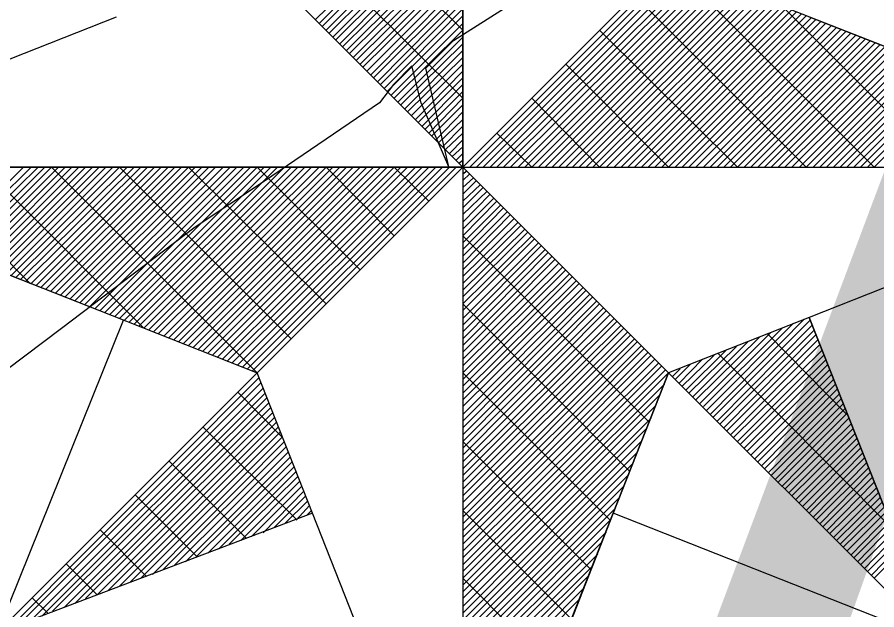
# Model space of a CAD drawing. Extents: x -729889 to -691139, y -995431 to -974354.
# Drawn here: x -725482.31 to -725480.767, y -978435.154 to -978434.091 of the extents above; entities that cross this region are included whole.
import ezdxf

# ---------------------------------------------------------------- set-up
doc = ezdxf.new("R2010")
doc.units = 0
for name, color, linetype in [('Atributy', 7, 'Continuous'), ('Skutečně zaměřené kabelové vedení', 7, 'Continuous'), ('Světelný bod se zemním svítidlem', 7, 'Continuous')]:
    doc.layers.add(name, color=color, linetype=linetype)

# ---------------------------------------------------------------- blocks, each defined once
blk = doc.blocks.new('Světlo')
at = {"layer": 'Světelný bod se zemním svítidlem'}
for p, q in [((0, 0), (0, 1.6939)), ((0, 1.6939), (0, -1.3043)), ((0, 0.2452), (-0.3148, 0.5617)), ((-0.2643, 0.2643), (0, 0.5287)), ((-0.2574, 0.2574), (0, 0.5165)), ((-0.2522, 0.2522), (0, 0.5043)), ((-0.2452, 0.2452), (0, 0.4922)), ((-0.24, 0.24), (0, 0.48)), ((0, 0.1235), (-0.3426, 0.4643)), ((-0.233, 0.233), (0, 0.4678)), ((-0.2278, 0.2278), (0, 0.4557)), ((-0.2209, 0.2209), (0, 0.4435)), ((-0.2157, 0.2157), (0, 0.4296)), ((-0.2087, 0.2087), (0, 0.4174)), ((-0.2035, 0.2035), (0, 0.4052)), ((-0.1965, 0.1965), (0, 0.393)), ((-0.1913, 0.1913), (0, 0.3809)), ((-0.3687, 0.3687), (0, 0)), ((0, 0), (-0.3687, 0.3687)), ((-0.1843, 0.1843), (0, 0.3687)), ((-0.1791, 0.1791), (0, 0.3565)), ((0.3687, 0.3687), (0, 0)), ((0.3687, 0.3687), (0, 0)), ((0, 0), (0.3687, 0.3687)), ((0.0122, 0), (0.3774, 0.3652)), ((0.0243, 0), (0.3861, 0.3617)), ((0.0365, 0), (0.3948, 0.3583)), ((0.0487, 0), (0.4035, 0.3548)), ((1.3043, 0), (0.3687, 0.3687)), ((0.7374, 0), (0.3687, 0.3687)), ((-0.1722, 0.1722), (0, 0.3443)), ((0.0609, 0), (0.4139, 0.3513)), ((0.073, 0), (0.4226, 0.3478)), ((0.0852, 0), (0.4313, 0.3443)), ((0.0991, 0), (0.44, 0.3409)), ((-0.1652, 0.1652), (0, 0.3322)), ((0.1113, 0), (0.4487, 0.3374)), ((0.1235, 0), (0.4574, 0.3339)), ((0.1357, 0), (0.4661, 0.3304)), ((0.1478, 0), (0.4748, 0.327)), ((-0.16, 0.16), (0, 0.32)), ((0.16, 0), (0.4835, 0.3235)), ((0.1722, 0), (0.4922, 0.32)), ((0.1843, 0), (0.5009, 0.3165)), ((0.1965, 0), (0.5096, 0.313)), ((0.2087, 0), (0.5183, 0.3096)), ((-0.153, 0.153), (0, 0.3078)), ((-0.1478, 0.1478), (0, 0.2957)), ((0.2209, 0), (0.527, 0.3061)), ((0.233, 0), (0.5374, 0.3026)), ((0.2452, 0), (0.5461, 0.2991)), ((0.2574, 0), (0.5548, 0.2957)), ((0.6157, 0), (0.3078, 0.3078)), ((-0.1409, 0.1409), (0, 0.2835)), ((0.2713, 0), (0.5635, 0.2922)), ((0.2835, 0), (0.5722, 0.2887)), ((0.2957, 0), (0.5809, 0.2852)), ((0.3078, 0), (0.5896, 0.2817)), ((0.32, 0), (0.5983, 0.2783)), ((0.8609, 0), (0.5722, 0.2887)), ((-1.3043, 0), (-0.6209, 0.2696)), ((-0.1357, 0.1357), (0, 0.2713)), ((0.3322, 0), (0.607, 0.2748)), ((0.3443, 0), (0.6157, 0.2713)), ((0.3565, 0), (0.6243, 0.2678)), ((0.3687, 0), (0.633, 0.2643)), ((0.6209, 0.2696), (1.3043, 0)), ((-0.1287, 0.1287), (0, 0.2574)), ((0.3809, 0), (0.6417, 0.2609)), ((0.393, 0), (0.6504, 0.2574)), ((0.4052, 0), (0.6609, 0.2539)), ((0.4174, 0), (0.6696, 0.2504)), ((0.4313, 0), (0.6783, 0.247)), ((-0.1235, 0.1235), (0, 0.2452)), ((-0.1165, 0.1165), (0, 0.233)), ((0.4922, 0), (0.2452, 0.2452)), ((0.4435, 0), (0.687, 0.2435)), ((0.4557, 0), (0.6957, 0.24)), ((0.4678, 0), (0.7043, 0.2365)), ((0.48, 0), (0.713, 0.233)), ((-0.1113, 0.1113), (0, 0.2209)), ((0.4922, 0), (0.7217, 0.2296)), ((0.5043, 0), (0.7304, 0.2261)), ((0.5165, 0), (0.7391, 0.2226)), ((0.5287, 0), (0.7478, 0.2191)), ((-0.1043, 0.1043), (0, 0.2087)), ((0.5409, 0), (0.7565, 0.2157)), ((0.553, 0), (0.7652, 0.2122)), ((0.5652, 0), (0.7739, 0.2087)), ((0.5774, 0), (0.7843, 0.2052)), ((0.5896, 0), (0.793, 0.2017)), ((-0.0991, 0.0991), (0, 0.1965)), ((0.6035, 0), (0.8017, 0.1983)), ((0.6157, 0), (0.8104, 0.1948)), ((0.6278, 0), (0.8191, 0.1913)), ((0.64, 0), (0.8278, 0.1878)), ((-0.0922, 0.0922), (0, 0.1843)), ((-0.0852, 0.0852), (0, 0.1722)), ((0.3687, 0), (0.1843, 0.1843)), ((0.6522, 0), (0.8365, 0.1843)), ((0.6643, 0), (0.8452, 0.1809)), ((0.6765, 0), (0.8539, 0.1774)), ((0.6887, 0), (0.8626, 0.1739)), ((0.7009, 0), (0.8713, 0.1704)), ((-0.08, 0.08), (0, 0.16)), ((0.713, 0), (0.88, 0.167)), ((0.7252, 0), (0.8887, 0.1635)), ((0.7374, 0), (0.8974, 0.16)), ((-0.073, 0.073), (0, 0.1478)), ((-0.0678, 0.0678), (0, 0.1357)), ((-0.0609, 0.0609), (0, 0.1235)), ((0.2452, 0), (0.1235, 0.1235)), ((-0.0557, 0.0557), (0, 0.1113)), ((-0.0487, 0.0487), (0, 0.0991)), ((-0.0435, 0.0435), (0, 0.0852)), ((-0.0365, 0.0365), (0, 0.073)), ((-0.0313, 0.0313), (0, 0.0609)), ((-0.0243, 0.0243), (0, 0.0487)), ((0.1235, 0), (0.0609, 0.0609)), ((-0.0191, 0.0191), (0, 0.0365)), ((-0.0122, 0.0122), (0, 0.0243)), ((-1.3043, 0), (-0.3687, -0.3687)), ((0, 0), (-1.3043, 0)), ((-0.6087, -0.2748), (-1.3043, 0)), ((-1.3043, 0), (1.3043, 0)), ((-0.7757, -0.2087), (-0.9843, 0)), ((-0.9339, -0.1461), (-0.7878, 0)), ((-0.9252, -0.1496), (-0.7739, 0)), ((-0.9165, -0.153), (-0.7617, 0)), ((-0.9061, -0.1565), (-0.7496, 0)), ((-0.8974, -0.16), (-0.7374, 0)), ((-0.8887, -0.1635), (-0.7252, 0)), ((-0.88, -0.167), (-0.713, 0)), ((-0.8713, -0.1704), (-0.7009, 0)), ((-0.8626, -0.1739), (-0.6887, 0)), ((-0.5722, -0.2887), (-0.8609, 0)), ((-0.8539, -0.1774), (-0.6765, 0)), ((-0.8452, -0.1809), (-0.6643, 0)), ((-0.8365, -0.1843), (-0.6522, 0)), ((-0.8278, -0.1878), (-0.64, 0)), ((-0.8191, -0.1913), (-0.6278, 0)), ((-0.8104, -0.1948), (-0.6157, 0)), ((-0.8017, -0.1983), (-0.6017, 0)), ((-0.793, -0.2017), (-0.5896, 0)), ((-0.7843, -0.2052), (-0.5774, 0)), ((-0.7739, -0.2087), (-0.5652, 0)), ((-0.7652, -0.2122), (-0.553, 0)), ((-0.7565, -0.2157), (-0.5409, 0)), ((-0.7478, -0.2191), (-0.5287, 0)), ((-0.7391, -0.2226), (-0.5165, 0)), ((-0.3687, -0.3687), (-0.7374, 0)), ((-0.7304, -0.2261), (-0.5043, 0)), ((-0.7217, -0.2296), (-0.4922, 0)), ((-0.713, -0.233), (-0.48, 0)), ((-0.7043, -0.2365), (-0.4678, 0)), ((-0.6957, -0.24), (-0.4557, 0)), ((-0.687, -0.2435), (-0.4435, 0)), ((-0.6783, -0.247), (-0.4296, 0)), ((-0.6696, -0.2504), (-0.4174, 0)), ((-0.6591, -0.2539), (-0.4052, 0)), ((-0.6504, -0.2574), (-0.393, 0)), ((-0.6417, -0.2609), (-0.3809, 0)), ((-0.633, -0.2643), (-0.3687, 0)), ((-0.6243, -0.2678), (-0.3565, 0)), ((-0.6157, -0.2713), (-0.3443, 0)), ((-0.3078, -0.3078), (-0.6157, 0)), ((-0.607, -0.2748), (-0.3322, 0)), ((-0.5983, -0.2783), (-0.32, 0)), ((-0.5896, -0.2817), (-0.3078, 0)), ((-0.5809, -0.2852), (-0.2957, 0)), ((-0.5722, -0.2887), (-0.2835, 0)), ((-0.5635, -0.2922), (-0.2713, 0)), ((-0.5548, -0.2957), (-0.2574, 0)), ((-0.5461, -0.2991), (-0.2452, 0)), ((-0.5357, -0.3026), (-0.233, 0)), ((-0.527, -0.3061), (-0.2209, 0)), ((-0.5183, -0.3096), (-0.2087, 0)), ((-0.5096, -0.313), (-0.1965, 0)), ((-0.5009, -0.3165), (-0.1843, 0)), ((-0.4922, -0.32), (-0.1722, 0)), ((-0.2452, -0.2452), (-0.4922, 0)), ((-0.4835, -0.3235), (-0.16, 0)), ((-0.4748, -0.327), (-0.1478, 0)), ((-0.4661, -0.3304), (-0.1357, 0)), ((-0.4574, -0.3339), (-0.1235, 0)), ((-0.4487, -0.3374), (-0.1113, 0)), ((-0.44, -0.3409), (-0.0991, 0)), ((-0.4313, -0.3443), (-0.0852, 0)), ((-0.4226, -0.3478), (-0.073, 0)), ((-0.4139, -0.3513), (-0.0609, 0)), ((-0.4035, -0.3548), (-0.0487, 0)), ((-0.3948, -0.3583), (-0.0365, 0)), ((-0.3861, -0.3617), (-0.0243, 0)), ((-0.3774, -0.3652), (-0.0122, 0)), ((-0.3687, -0.3687), (0, 0)), ((0, 0), (-0.3687, -0.3687)), ((0, 0), (-0.3687, -0.3687)), ((-0.1843, -0.1843), (-0.3687, 0)), ((-0.1235, -0.1235), (-0.2452, 0)), ((-0.0609, -0.0609), (-0.1235, 0)), ((-0.007, 0.007), (0, 0.0122)), ((0, 0), (0, -1.3043)), ((0.3687, -0.3687), (0, 0)), ((0, 0), (1.3043, 0)), ((0.3687, -0.3687), (0, 0)), ((0.3687, -0.3687), (0, 0)), ((1.3043, 0), (0.6209, -0.2696)), ((0, -0.0122), (0.007, -0.007)), ((0, -0.0243), (0.0122, -0.0122)), ((0, -0.0365), (0.0191, -0.0191)), ((0, -0.0487), (0.0243, -0.0243)), ((0, -0.0609), (0.0313, -0.0313)), ((0, -0.073), (0.0365, -0.0365)), ((0, -0.0852), (0.0435, -0.0435)), ((0, -0.0991), (0.0487, -0.0487)), ((0, -0.1113), (0.0557, -0.0557)), ((0, -0.1235), (0.0609, -0.0609)), ((0, -0.1357), (0.0678, -0.0678)), ((0, -0.1478), (0.073, -0.073)), ((0, -0.16), (0.08, -0.08)), ((0, -0.1722), (0.0852, -0.0852)), ((0, -0.1843), (0.0922, -0.0922)), ((0, -0.1965), (0.0991, -0.0991)), ((0, -0.2087), (0.1043, -0.1043)), ((0, -0.2209), (0.1113, -0.1113)), ((0, -0.233), (0.1165, -0.1165)), ((0, -0.2452), (0.1235, -0.1235)), ((0.3339, -0.4574), (0, -0.1235)), ((0, -0.2574), (0.1287, -0.1287)), ((0, -0.2713), (0.1357, -0.1357)), ((0, -0.2835), (0.1409, -0.1409)), ((0, -0.2957), (0.1478, -0.1478)), ((0, -0.3078), (0.153, -0.153)), ((0, -0.32), (0.16, -0.16)), ((0, -0.3322), (0.1652, -0.1652)), ((0, -0.3443), (0.1722, -0.1722)), ((0, -0.3565), (0.1791, -0.1791)), ((0, -0.3687), (0.1843, -0.1843)), ((0, -0.3809), (0.1913, -0.1913)), ((0, -0.393), (0.1965, -0.1965)), ((0, -0.4052), (0.2035, -0.2035)), ((0, -0.4174), (0.2087, -0.2087)), ((0, -0.4296), (0.2157, -0.2157)), ((0, -0.4435), (0.2209, -0.2209)), ((0, -0.4557), (0.2278, -0.2278)), ((0, -0.4678), (0.233, -0.233)), ((0, -0.48), (0.24, -0.24)), ((0, -0.4922), (0.2452, -0.2452)), ((0.2991, -0.5461), (0, -0.2452)), ((0, -0.5043), (0.2522, -0.2522)), ((0, -0.5165), (0.2574, -0.2574)), ((-0.8348, -0.8348), (-0.6087, -0.2748)), ((0, -0.5287), (0.2643, -0.2643)), ((0, -0.5409), (0.2713, -0.2713)), ((0, -0.553), (0.2765, -0.2765)), ((0.6209, -0.2696), (0.3687, -0.3687)), ((0.4435, -0.4435), (0.6122, -0.273)), ((0.4487, -0.4487), (0.6226, -0.2748)), ((0.8504, -0.8504), (0.6209, -0.2696)), ((0.6209, -0.2696), (0.8504, -0.8504)), ((0, -0.5652), (0.2835, -0.2835)), ((0, -0.5774), (0.2887, -0.2887)), ((0.4313, -0.4296), (0.5722, -0.2887)), ((0.4365, -0.4365), (0.593, -0.28)), ((0.4557, -0.4557), (0.6261, -0.2835)), ((0.4609, -0.4609), (0.6296, -0.2922)), ((0, -0.5896), (0.2957, -0.2957)), ((0, -0.6017), (0.3009, -0.3009)), ((0, -0.6157), (0.3078, -0.3078)), ((0.4174, -0.4174), (0.5322, -0.3043)), ((0.4243, -0.4243), (0.5513, -0.2974)), ((0.4678, -0.4678), (0.633, -0.3009)), ((0.6887, -0.4435), (0.5461, -0.2991)), ((0, -0.6278), (0.313, -0.313)), ((0, -0.64), (0.32, -0.32)), ((0.4052, -0.4052), (0.4904, -0.3217)), ((0.4122, -0.4122), (0.5113, -0.313)), ((0.473, -0.473), (0.6365, -0.3096)), ((0.48, -0.48), (0.64, -0.3183)), ((0, -0.6522), (0.3252, -0.3252)), ((0, -0.6643), (0.3322, -0.3322)), ((0, -0.6765), (0.3374, -0.3374)), ((0.393, -0.393), (0.4504, -0.3374)), ((0.4, -0.4), (0.4713, -0.3287)), ((0.7687, -0.647), (0.4574, -0.3339)), ((0.4852, -0.4852), (0.6435, -0.3287)), ((0.4922, -0.4922), (0.647, -0.3374)), ((0, -0.6887), (0.3443, -0.3443)), ((0, -0.7009), (0.3513, -0.3513)), ((0.3809, -0.3809), (0.4087, -0.353)), ((0.3878, -0.3878), (0.4296, -0.3443)), ((0.4974, -0.4974), (0.6504, -0.3461)), ((-0.3687, -0.3687), (-0.8348, -0.8348)), ((-0.3687, -0.3687), (-0.8348, -0.8348)), ((-0.8348, -0.8348), (-0.3687, -0.3687)), ((-0.2696, -0.6209), (-0.3687, -0.3687)), ((0, -0.713), (0.3565, -0.3565)), ((0, -0.7252), (0.3635, -0.3635)), ((0, -1.3043), (0.3687, -0.3687)), ((0, -1.3043), (0.3687, -0.3687)), ((0, -0.7374), (0.3687, -0.3687)), ((0.2643, -0.633), (0, -0.3687)), ((0.3687, -0.3687), (0.2696, -0.6209)), ((0.3687, -0.3687), (0.8504, -0.8504)), ((0.3687, -0.3687), (0.8504, -0.8504)), ((0.3757, -0.3757), (0.3896, -0.3617)), ((0.5043, -0.5043), (0.6539, -0.3548)), ((0.5096, -0.5096), (0.6574, -0.3635)), ((-0.8139, -0.8278), (-0.3652, -0.3774)), ((0.5165, -0.5165), (0.6609, -0.3722)), ((0.5235, -0.5235), (0.6643, -0.3809)), ((-0.7948, -0.8191), (-0.3617, -0.3861)), ((-0.7739, -0.8122), (-0.3583, -0.3965)), ((0, -0.7496), (0.3617, -0.3896)), ((0.5287, -0.5287), (0.6678, -0.3896)), ((0.5357, -0.5357), (0.6713, -0.3983)), ((-0.7548, -0.8052), (-0.3548, -0.4052)), ((-0.7357, -0.7965), (-0.3513, -0.4139)), ((-0.3235, -0.4852), (-0.4035, -0.4035)), ((0, -0.7617), (0.353, -0.4087)), ((0.5409, -0.5409), (0.6748, -0.407)), ((0.5478, -0.5478), (0.6783, -0.4157)), ((-0.7148, -0.7896), (-0.3478, -0.4226)), ((-0.6957, -0.7826), (-0.3443, -0.4313)), ((0, -0.7739), (0.3443, -0.4296)), ((0.553, -0.553), (0.6817, -0.4243)), ((-0.6765, -0.7739), (-0.3409, -0.44)), ((0.56, -0.56), (0.6852, -0.433)), ((0.5652, -0.5652), (0.6887, -0.4417)), ((-0.6557, -0.767), (-0.3374, -0.4487)), ((-0.6365, -0.76), (-0.3339, -0.4574)), ((0, -0.7878), (0.3374, -0.4504)), ((0.5722, -0.5722), (0.6922, -0.4504)), ((0.5774, -0.5774), (0.6957, -0.4609)), ((-0.6157, -0.7513), (-0.3304, -0.4661)), ((-0.5965, -0.7443), (-0.327, -0.4748)), ((-0.2991, -0.6313), (-0.4661, -0.4661)), ((0, -0.8), (0.3287, -0.4696)), ((0.5843, -0.5843), (0.6991, -0.4696)), ((-0.5774, -0.7374), (-0.3235, -0.4835)), ((-0.5565, -0.7304), (-0.32, -0.4922)), ((0, -0.8122), (0.3217, -0.4904)), ((0.2296, -0.7217), (0, -0.4922)), ((0.5896, -0.5896), (0.7026, -0.4783)), ((0.5965, -0.5965), (0.7061, -0.487)), ((-0.5374, -0.7217), (-0.3165, -0.5009)), ((0.6035, -0.6017), (0.7096, -0.4957)), ((0.6087, -0.6087), (0.713, -0.5043)), ((-0.5183, -0.7148), (-0.313, -0.5113)), ((-0.4974, -0.7078), (-0.3096, -0.52)), ((0, -0.8243), (0.313, -0.5113)), ((0.6157, -0.6157), (0.7165, -0.513)), ((0.6209, -0.6209), (0.72, -0.5217)), ((-0.3878, -0.6661), (-0.527, -0.527)), ((-0.4783, -0.6991), (-0.3061, -0.5287)), ((-0.4574, -0.6922), (-0.3026, -0.5374)), ((0, -0.8365), (0.3043, -0.5322)), ((0.6278, -0.6278), (0.7235, -0.5304)), ((0.633, -0.633), (0.727, -0.5391)), ((-0.4383, -0.6852), (-0.2991, -0.5461)), ((-0.4191, -0.6765), (-0.2957, -0.5548)), ((0, -0.8487), (0.2974, -0.5513)), ((0.64, -0.64), (0.7304, -0.5478)), ((-0.3983, -0.6696), (-0.2922, -0.5635)), ((0.6452, -0.6452), (0.7339, -0.5565)), ((0.6522, -0.6522), (0.7374, -0.5652)), ((-0.3791, -0.6626), (-0.2887, -0.5722)), ((-0.3583, -0.6557), (-0.2852, -0.5809)), ((0, -0.8609), (0.2887, -0.5722)), ((0.6574, -0.6574), (0.7409, -0.5757)), ((0.6643, -0.6643), (0.7443, -0.5843)), ((-0.4765, -0.6991), (-0.5878, -0.5878)), ((-0.3391, -0.647), (-0.2817, -0.5896)), ((-0.32, -0.64), (-0.2783, -0.5983)), ((0, -0.873), (0.28, -0.593)), ((0.6696, -0.6696), (0.7478, -0.593)), ((-0.2991, -0.633), (-0.2748, -0.607)), ((-0.28, -0.6243), (-0.2713, -0.6157)), ((0, -0.8852), (0.273, -0.6122)), ((0.1948, -0.8104), (0, -0.6157)), ((0.6765, -0.6765), (0.7513, -0.6017)), ((0.6817, -0.6817), (0.7548, -0.6104)), ((-0.2696, -0.6209), (-0.8348, -0.8348)), ((0, -1.3043), (-0.2696, -0.6209)), ((0.2696, -0.6209), (0, -1.3043)), ((0.8504, -0.8504), (0.2696, -0.6209)), ((0.6887, -0.6887), (0.7583, -0.6191)), ((0.6957, -0.6957), (0.7617, -0.6278)), ((0, -0.8974), (0.2643, -0.633)), ((0.7009, -0.7009), (0.7652, -0.6365)), ((0.7078, -0.7078), (0.7687, -0.6452)), ((-0.567, -0.7339), (-0.6504, -0.6504)), ((0, -0.9096), (0.2574, -0.6539)), ((0.713, -0.713), (0.7722, -0.6539)), ((0.72, -0.72), (0.7757, -0.6626)), ((0, -0.9217), (0.2487, -0.673)), ((0.7252, -0.7252), (0.7791, -0.6713)), ((0.7322, -0.7322), (0.7826, -0.68)), ((0.7374, -0.7374), (0.7861, -0.6887)), ((0, -0.9339), (0.2417, -0.6939)), ((-0.6557, -0.767), (-0.7113, -0.7113)), ((0, -0.9461), (0.233, -0.7148)), ((0, -0.96), (0.2243, -0.7339)), ((0.16, -0.8974), (0, -0.7374)), ((0, -0.9722), (0.2174, -0.7548)), ((-0.7443, -0.8), (-0.7722, -0.7722)), ((0, -0.9843), (0.2087, -0.7757))]:
    blk.add_line(p, q, dxfattribs=at)

msp = doc.modelspace()

# ---------------------------------------------------------------- linework, layer by layer
at = {"layer": 'Skutečně zaměřené kabelové vedení'}
for points in [[(-725481.535, -978434.3596), (-725481.5767, -978434.1828), (-725481.5271, -978434.1331), (-725481.2542, -978433.9595), (-725480.8243, -978433.6371), (-725480.0719, -978433.0417), (-725479.9561, -978432.9508), (-725479.9148, -978432.8433), (-725479.766, -978431.5783), (-725479.7329, -978431.2558), (-725479.7412, -978430.9664), (-725479.799, -978430.6191), (-725479.89, -978430.1809), (-725480.1546, -978429.1887), (-725480.4357, -978428.1552)], [(-725481.535, -978434.3596), (-725481.585, -978434.2448), (-725481.6016, -978434.1787), (-725481.6346, -978434.2117), (-725481.6594, -978434.2448), (-725481.8661, -978434.3854), (-725481.9902, -978434.468), (-725482.2299, -978434.6499), (-725482.3622, -978434.7492), (-725482.6103, -978434.9476), (-725483.3131, -978435.5677), (-725483.8919, -978436.0638), (-725484.1234, -978436.254), (-725484.2722, -978436.3863), (-725484.4706, -978436.5351), (-725484.8878, -978436.8319)]]:
    msp.add_lwpolyline(points, dxfattribs=at)

# ---------------------------------------------------------------- block references
at = {"layer": 'Světelný bod se zemním svítidlem', "xscale": 1.0005800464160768, "yscale": 1.0005800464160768}
msp.add_blockref('Světlo', (-725481.51, -978434.36), dxfattribs=at)

# ---------------------------------------------------------------- texts
at = {"layer": 'Atributy'}
msp.add_text('A-0197', height=2, dxfattribs=at).set_placement((-725481.51, -978436.3676))

doc.saveas('drawing.dxf')
